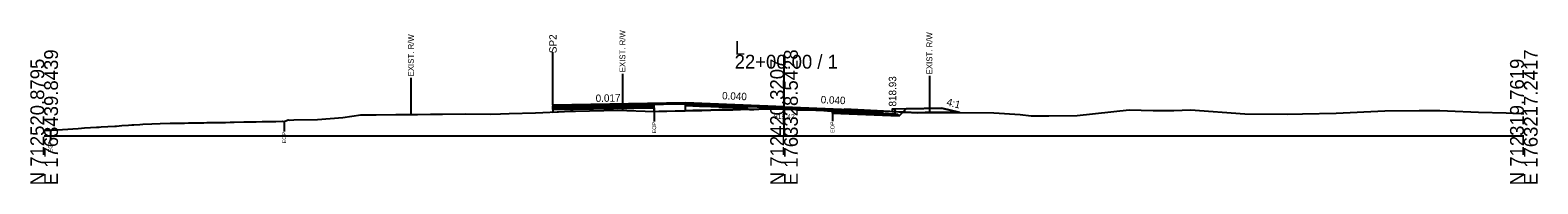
# Model space of a CAD drawing. Extents: x -26 to 5303, y -10 to 9578.
# Drawn here: x 997.2 to 1302.8, y 1990.3 to 2021.4 of the extents above; entities that cross this region are included whole.
import ezdxf

# ---------------------------------------------------------------- set-up
doc = ezdxf.new("R2010")
doc.units = 0
for name, color, linetype in [('Default', 7, 'Continuous'), ('Exist CMT Pavement', 7, 'Continuous'), ('Exist Cross Section Cell', 7, 'Continuous'), ('Exist XS Ground Line', 7, 'Continuous'), ('Old_Level_10', 7, 'Continuous'), ('Old_Level_3', 7, 'Continuous'), ('Prop CMT Conc Surface', 7, 'Continuous'), ('Prop CMT Concrete Structures', 7, 'Continuous'), ('Prop CMT Pvmt Course 1', 7, 'Continuous'), ('Prop CMT Pvmt Course 1 CG', 7, 'Continuous'), ('Prop CMT Pvmt Course 2', 7, 'Continuous'), ('Prop CMT Pvmt Course 3', 7, 'Continuous'), ('Prop CMT Pvmt Surface', 7, 'Continuous'), ('Prop CMT Slope Grass', 7, 'Continuous'), ('Prop CMT Subgrade Earthwork', 7, 'Continuous'), ('Prop XS Earthwork Shape', 7, 'Continuous'), ('Prop XS Hydro Elevations', 7, 'Continuous'), ('Prop XS SE Text', 7, 'Continuous'), ('Prop XS Shear Point Element', 7, 'Continuous'), ('Prop XS Side Slope Text', 7, 'Continuous'), ('Prop XS Wedging', 7, 'Continuous')]:
    doc.layers.add(name, color=color, linetype=linetype)

msp = doc.modelspace()

# ---------------------------------------------------------------- linework, layer by layer
at = {"layer": 'Exist CMT Pavement'}
msp.add_lwpolyline([(1123.68, 2004.95), (1124.65, 2004.98), (1125.01, 2004.98), (1126.24, 2005.01), (1127.95, 2005.03), (1129.97, 2005.07), (1131.49, 2005.11), (1132.87, 2005.14), (1133.34, 2005.15), (1135.15, 2005.17), (1136.81, 2005.25), (1137.43, 2005.25), (1139.61, 2005.27), (1140.35, 2005.3), (1141.16, 2005.33), (1142.12, 2005.37), (1142.98, 2005.35), (1144.88, 2005.4), (1145.66, 2005.45), (1146.01, 2005.46), (1147.31, 2005.46), (1149.2, 2005.45), (1150, 2005.42), (1152.34, 2005.31), (1152.74, 2005.29), (1153.09, 2005.28), (1154.51, 2005.26), (1156.46, 2005.18), (1158.05, 2005.12), (1158.81, 2005.09), (1159.83, 2005.05)], dxfattribs=at)
at = {"layer": 'Exist Cross Section Cell'}
for p, q in [((1150, 2000), (1150, 2016.39)), ((1000, 2000), (1150, 2000)), ((1150, 2000), (1300, 2000))]:
    msp.add_line(p, q, dxfattribs=at)
at = {"layer": 'Exist XS Ground Line'}
msp.add_lwpolyline([(1000, 2001.12), (1001.26, 2001.12), (1003.73, 2001.31), (1006.91, 2001.51), (1007.59, 2001.56), (1008.21, 2001.6), (1010.63, 2001.75), (1011.13, 2001.78), (1011.58, 2001.8), (1012.9, 2001.89), (1014.36, 2001.97), (1014.67, 2001.99), (1015.77, 2002.07), (1017.09, 2002.17), (1017.8, 2002.23), (1018.21, 2002.25), (1019.37, 2002.29), (1019.98, 2002.33), (1021.82, 2002.44), (1023.52, 2002.47), (1025.55, 2002.54), (1028.43, 2002.58), (1029.28, 2002.6), (1030.6, 2002.61), (1031.8, 2002.65), (1032.37, 2002.66), (1032.97, 2002.68), (1033.79, 2002.69), (1035.75, 2002.7), (1036.74, 2002.73), (1037.68, 2002.76), (1038.54, 2002.78), (1040.47, 2002.81), (1041.22, 2002.82), (1041.91, 2002.83), (1042.99, 2002.85), (1044.2, 2002.87), (1045.12, 2002.88), (1046.04, 2002.89), (1046.43, 2002.9), (1046.94, 2002.92), (1048.29, 2002.94), (1048.66, 2002.93), (1049.45, 2003.22), (1049.83, 2003.19), (1050.59, 2003.24), (1055.42, 2003.29), (1060.54, 2003.73), (1064.19, 2004.22), (1067.3, 2004.23), (1071.27, 2004.33), (1075.67, 2004.35), (1078.35, 2004.37), (1080.78, 2004.37), (1085.44, 2004.45), (1090.59, 2004.41), (1092.52, 2004.43), (1094.26, 2004.51), (1099.6, 2004.63), (1105.51, 2004.95), (1106.68, 2004.99), (1107.74, 2005.02), (1116.28, 2005.17), (1123.68, 2004.95), (1124.65, 2004.98), (1125.01, 2004.98), (1126.24, 2005.01), (1127.95, 2005.03), (1129.97, 2005.07), (1131.49, 2005.11), (1132.87, 2005.14), (1133.34, 2005.15), (1135.15, 2005.17), (1136.81, 2005.25), (1137.43, 2005.25), (1138.58, 2005.24), (1139.61, 2005.27), (1140.35, 2005.3), (1141.16, 2005.33), (1142.12, 2005.37), (1142.98, 2005.35), (1143.89, 2005.34), (1144.88, 2005.4), (1145.66, 2005.45), (1146.01, 2005.46), (1147.31, 2005.46), (1149.2, 2005.45), (1150, 2005.42), (1150.97, 2005.38), (1152.34, 2005.31), (1152.74, 2005.29), (1153.09, 2005.28), (1156.46, 2005.18), (1158.05, 2005.12), (1158.81, 2005.09), (1159.83, 2005.05), (1161.09, 2004.99), (1161.79, 2004.96), (1162.34, 2005.37), (1174.61, 2004.78), (1176.98, 2004.67), (1178.59, 2004.74), (1192.53, 2004.68), (1197.86, 2004.33), (1200.09, 2004.02), (1203.71, 2004.03), (1209.42, 2004.11), (1219.98, 2005.25), (1224.85, 2005.14), (1229.05, 2005.16), (1232.39, 2005.29), (1243.46, 2004.43), (1252.03, 2004.36), (1255.12, 2004.43), (1261.92, 2004.6), (1271.83, 2005.07), (1278.81, 2005.12), (1282.96, 2005.1), (1284.53, 2005.04), (1290.79, 2004.77), (1296.44, 2004.63), (1297.87, 2004.59), (1299.45, 2004.54), (1300, 2004.52)], dxfattribs=at)
at = {"layer": 'Old_Level_10'}
for p, q in [((1074.36, 2011.73), (1074.36, 2004.33)), ((1117.24, 2012.55), (1117.24, 2005.15)), ((1179.48, 2012.14), (1179.48, 2004.73)), ((1048.66, 2002.93), (1048.66, 2000.88)), ((1123.68, 2004.95), (1123.68, 2002.9)), ((1159.83, 2005.05), (1159.83, 2003)), ((1001.26, 2001.12), (1001.26, 1999.07))]:
    msp.add_line(p, q, dxfattribs=at)
at = {"layer": 'Prop CMT Conc Surface'}
for points in [[(1172, 2004.93), (1172, 2005.43), (1172.5, 2005.43)], [(1170, 2005.09), (1172, 2004.93)]]:
    msp.add_lwpolyline(points, dxfattribs=at)
at = {"layer": 'Prop CMT Concrete Structures'}
for points in [[(1170, 2005.09), (1172, 2004.93), (1172, 2005.43), (1172.5, 2005.43)], [(1172.5, 2005.43), (1172.5, 2004.41), (1170, 2004.51)], [(1170, 2004.51), (1170, 2005.09)]]:
    msp.add_lwpolyline(points, dxfattribs=at)
at = {"layer": 'Prop CMT Pvmt Course 1'}
for points in [[(1150, 2005.89), (1130, 2006.69)], [(1130, 2006.69), (1130, 2006.44)], [(1130, 2006.44), (1150, 2005.64)], [(1150, 2005.64), (1150, 2005.89)], [(1150, 2005.89), (1170, 2005.09)], [(1159.83, 2005.25), (1150, 2005.64)], [(1150, 2005.64), (1150, 2005.64), (1150, 2005.64)], [(1170, 2004.84), (1159.83, 2005.25)], [(1159.83, 2005.25), (1159.83, 2005.25)], [(1170, 2005.09), (1170, 2004.84)]]:
    msp.add_lwpolyline(points, dxfattribs=at)
msp.add_lwpolyline([(1150, 2005.64), (1150, 2005.64), (1150, 2005.64), (1150, 2005.64)], close=True, dxfattribs=at)
at = {"layer": 'Prop CMT Pvmt Course 1 CG'}
for points in [[(1170, 2004.51), (1173, 2004.39), (1173.35, 2004.04)], [(1170, 2004.17), (1170, 2004.51)], [(1173.35, 2004.04), (1170, 2004.17)]]:
    msp.add_lwpolyline(points, dxfattribs=at)
at = {"layer": 'Prop CMT Pvmt Course 2'}
for points in [[(1130, 2006.44), (1103.12, 2005.98)], [(1103.12, 2005.98), (1123.68, 2006.33)], [(1123.68, 2006), (1103.12, 2005.65)], [(1103.12, 2005.65), (1103.12, 2005.98)], [(1123.68, 2006), (1123.68, 2006.33)], [(1150, 2005.64), (1130, 2006.44)], [(1159.83, 2004.91), (1159.83, 2005.25)], [(1159.83, 2005.25), (1170, 2004.84)], [(1170, 2004.51), (1159.83, 2004.91)], [(1170, 2004.84), (1170, 2004.51)]]:
    msp.add_lwpolyline(points, dxfattribs=at)
at = {"layer": 'Prop CMT Pvmt Course 3'}
for points in [[(1103.12, 2005.65), (1123.68, 2006)], [(1123.68, 2005.67), (1103.12, 2005.32)], [(1103.12, 2005.32), (1103.12, 2005.65)], [(1123.68, 2005.67), (1123.68, 2006)], [(1159.83, 2004.91), (1170, 2004.51)], [(1159.83, 2004.58), (1159.83, 2004.91)], [(1170, 2004.17), (1159.83, 2004.58)], [(1170, 2004.51), (1170, 2004.17)]]:
    msp.add_lwpolyline(points, dxfattribs=at)
at = {"layer": 'Prop CMT Pvmt Surface'}
for q in [(1130, 2006.69), (1103.12, 2004.82)]:
    msp.add_line((1103.12, 2006.23), q, dxfattribs=at)
for points in [[(1130, 2006.69), (1103.12, 2006.23)], [(1150, 2005.89), (1130, 2006.69)], [(1150, 2005.89), (1170, 2005.09)]]:
    msp.add_lwpolyline(points, dxfattribs=at)
at = {"layer": 'Prop CMT Slope Grass'}
msp.add_lwpolyline([(1172.5, 2005.43), (1182, 2005.62), (1185.65, 2004.71)], dxfattribs=at)
at = {"layer": 'Prop CMT Subgrade Earthwork'}
for p, q in [((1123.68, 2005.67), (1123.68, 2004.95)), ((1159.83, 2004.58), (1159.83, 2005.05))]:
    msp.add_line(p, q, dxfattribs=at)
for points in [[(1103.12, 2005.32), (1123.68, 2005.67)], [(1170, 2004.17), (1173.35, 2004.04), (1174.78, 2005.48)], [(1159.83, 2004.58), (1170, 2004.17)]]:
    msp.add_lwpolyline(points, dxfattribs=at)
at = {"layer": 'Prop XS Earthwork Shape'}
for points in [[(1105.51, 2004.95), (1107.74, 2005.02), (1116.28, 2005.17), (1123.68, 2004.95), (1123.68, 2005.67), (1103.12, 2005.32), (1103.12, 2004.82)], [(1170, 2004.17), (1173.35, 2004.04), (1174.11, 2004.8), (1162.34, 2005.37), (1161.79, 2004.96), (1161.09, 2004.99), (1159.83, 2005.05), (1159.83, 2004.58)], [(1174.61, 2004.78), (1176.98, 2004.67), (1178.59, 2004.74), (1185.65, 2004.71), (1182, 2005.62), (1174.78, 2005.48), (1174.11, 2004.8)], [(1182, 2005.62), (1185.65, 2004.71), (1178.59, 2004.74), (1176.98, 2004.67), (1174.61, 2004.78), (1174.11, 2004.8), (1174.78, 2005.48)]]:
    msp.add_lwpolyline(points, close=True, dxfattribs=at)
at = {"layer": 'Prop XS Shear Point Element'}
msp.add_line((1103.12, 2006.23), (1103.12, 2016.93), dxfattribs=at)
at = {"layer": 'Prop XS Wedging'}
for points in [[(1130, 2005.07), (1130, 2006.44), (1131.49, 2006.38), (1132.88, 2006.33), (1133.34, 2006.31), (1135.15, 2006.24), (1136.81, 2006.17), (1137.43, 2006.14), (1139.61, 2006.06), (1140.35, 2006.03), (1141.15, 2005.99), (1142.12, 2005.96), (1142.98, 2005.92), (1144.88, 2005.85), (1145.65, 2005.81), (1146.01, 2005.8), (1147.31, 2005.75), (1149.19, 2005.67), (1150, 2005.64), (1152.34, 2005.55), (1152.74, 2005.53), (1153.09, 2005.52), (1154.51, 2005.46), (1156.46, 2005.38), (1158.05, 2005.32), (1158.81, 2005.29), (1159.83, 2005.25), (1159.83, 2005.05), (1158.81, 2005.09), (1158.05, 2005.12), (1156.46, 2005.18), (1154.51, 2005.26), (1153.09, 2005.28), (1152.74, 2005.29), (1152.34, 2005.31), (1150, 2005.42), (1149.19, 2005.45), (1147.31, 2005.46), (1146.01, 2005.46), (1145.65, 2005.45), (1144.88, 2005.4), (1142.98, 2005.35), (1142.12, 2005.37), (1141.15, 2005.33), (1140.35, 2005.3), (1139.61, 2005.27), (1137.43, 2005.25), (1136.81, 2005.25), (1135.15, 2005.17), (1133.34, 2005.15), (1132.88, 2005.14), (1131.49, 2005.11)], [(1130, 2005.07), (1130, 2006.44), (1131.49, 2006.38), (1132.88, 2006.33), (1133.34, 2006.31), (1135.15, 2006.24), (1136.81, 2006.17), (1137.43, 2006.14), (1139.61, 2006.06), (1140.35, 2006.03), (1141.15, 2005.99), (1142.12, 2005.96), (1142.98, 2005.92), (1144.88, 2005.85), (1145.65, 2005.81), (1146.01, 2005.8), (1147.31, 2005.75), (1149.19, 2005.67), (1150, 2005.64), (1152.34, 2005.55), (1152.74, 2005.53), (1153.09, 2005.52), (1154.18, 2005.47), (1154.39, 2005.26), (1153.09, 2005.28), (1152.74, 2005.29), (1152.34, 2005.31), (1150, 2005.42), (1149.19, 2005.45), (1147.31, 2005.46), (1146.01, 2005.46), (1145.65, 2005.45), (1144.88, 2005.4), (1142.98, 2005.35), (1142.12, 2005.37), (1141.15, 2005.33), (1140.35, 2005.3), (1139.61, 2005.27), (1137.43, 2005.25), (1136.81, 2005.25), (1135.15, 2005.17), (1133.34, 2005.15), (1132.88, 2005.14), (1131.49, 2005.11)], [(1130, 2005.07), (1130, 2006.11), (1131.49, 2006.05), (1132.88, 2006), (1133.34, 2005.98), (1135.15, 2005.91), (1136.81, 2005.84), (1137.43, 2005.81), (1139.61, 2005.73), (1140.35, 2005.7), (1141.15, 2005.66), (1142.12, 2005.63), (1142.5, 2005.61), (1142.75, 2005.36), (1142.12, 2005.37), (1141.15, 2005.33), (1140.35, 2005.3), (1139.61, 2005.27), (1137.43, 2005.25), (1136.81, 2005.25), (1135.15, 2005.17), (1133.34, 2005.15), (1132.88, 2005.14), (1131.49, 2005.11)]]:
    msp.add_lwpolyline(points, close=True, dxfattribs=at)

# ---------------------------------------------------------------- texts
at = {"layer": 'Default'}
msp.add_text('-', height=0.0001, dxfattribs=at).set_placement((1000, 2000))
at = {"layer": 'Exist Cross Section Cell'}
for s, p in [('L', (1140, 2016.39)), ('22+00.00 / 1', (1140, 2013.59))]:
    msp.add_text(s, height=2.8, dxfattribs=at).set_placement(p)
for s, p in [('N 712520.8795', (1000, 1990)), ('E 1763439.8439', (1002.8, 1990)), ('N 712420.3207', (1150, 1990)), ('E 1763328.5428', (1152.8, 1990)), ('N 712319.7619', (1300, 1990)), ('E 1763217.2417', (1302.8, 1990))]:
    msp.add_text(s, height=2.8, rotation=90, dxfattribs=at).set_placement(p)
at = {"layer": 'Old_Level_10'}
for s, height, p in [('EXIST. R/W', 1.181, (1117.83, 2012.86)), ('EXIST. R/W', 1.181, (1180.07, 2012.44)), ('EXIST. R/W', 1.181, (1074.95, 2012.03)), ('EOP', 0.787, (1124.08, 2000.5)), ('EOP', 0.787, (1160.22, 2000.6)), ('EOP', 0.787, (1049.05, 1998.49)), ('EOP', 0.787, (1001.65, 1996.67))]:
    msp.add_text(s, height=height, rotation=90, dxfattribs=at).set_placement(p)
at = {"layer": 'Old_Level_3'}
msp.add_text('819.42', height=1, dxfattribs=at).set_placement((1147.96, 2003.42))
at = {"layer": 'Prop XS Hydro Elevations'}
msp.add_text('818.93', height=1.5, rotation=90, dxfattribs=at).set_placement((1172.75, 2005.93))
at = {"layer": 'Prop XS SE Text'}
for s, rotation, p in [('0.017', 0.9734, (1111.83, 2006.85)), ('0.040', 357.7094, (1137.42, 2007.39)), ('0.040', 357.7094, (1157.42, 2006.59))]:
    msp.add_text(s, height=1.5, rotation=rotation, dxfattribs=at).set_placement(p)
at = {"layer": 'Prop XS Shear Point Element'}
msp.add_text('SP2', height=1.5, rotation=90, dxfattribs=at).set_placement((1103.9, 2016.73))
at = {"layer": 'Prop XS Side Slope Text'}
msp.add_text('4:1', height=1.5, rotation=345.9638, dxfattribs=at).set_placement((1182.85, 2006.18))

doc.saveas('drawing.dxf')
